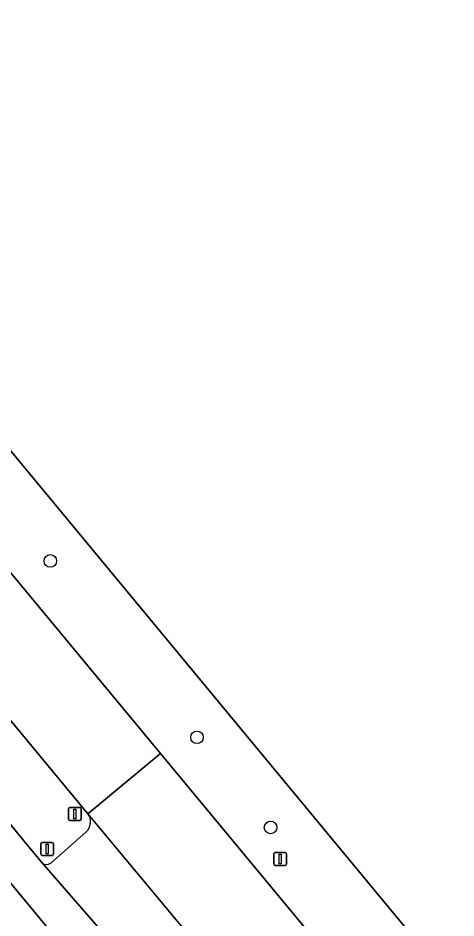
# Model space of a CAD drawing. Extents: x 156141 to 158132, y 385651 to 388333.
# Drawn here: x 157293.5 to 157327.5, y 386849.5 to 386919.5 of the extents above; entities that cross this region are included whole.
import ezdxf

# ---------------------------------------------------------------- set-up
doc = ezdxf.new("R2010")
doc.units = 0
for name, color, linetype in [('IMGEO_Berm_groen', 7, 'Continuous'), ('IMGEO_Boom', 7, 'Continuous'), ('IMGEO_Erf', 7, 'Continuous'), ('IMGEO_Fietspad_gesloten', 7, 'Continuous'), ('IMGEO_Groenvoorziening', 7, 'Continuous'), ('IMGEO_Hek', 7, 'Continuous'), ('IMGEO_Rijbaan_lokaal_gesloten', 7, 'Continuous'), ('IMGEO_Rijbaan_lokaal_open', 7, 'Continuous'), ('IMGEO_Verkeersbordpaal', 7, 'Continuous')]:
    doc.layers.add(name, color=color, linetype=linetype)

msp = doc.modelspace()

# ---------------------------------------------------------------- linework, layer by layer
at = {"layer": 'IMGEO_Berm_groen'}
for points in [[(157345.88, 386821.789), (157300.587, 386876.543), (157284.844, 386895.533)], [(157286.267, 386884.319), (157287.34, 386883.018), (157304.542, 386862.255), (157341.232, 386817.969), (157348.747, 386808.898), (157378.744, 386772.618), (157394.653, 386753.392), (157395.779, 386754.253), (157400.86, 386748.132), (157399.758, 386747.223), (157404.36, 386741.661), (157404.507, 386741.787), (157405.115, 386741.072)], [(157271.628, 386882.378), (157287.92, 386862.757), (157291.271, 386858.658), (157294.671, 386854.555), (157295.329, 386853.774)], [(157298.899, 386857.58), (157286.349, 386872.725)], [(157296.014, 386853.737), (157298.749, 386856.15)]]:
    msp.add_lwpolyline(points, dxfattribs=at)
for centre, radius, start, end in [((157298.04, 386856.947), 1.067, 311.65867, 36.36503), ((157295.691, 386854.113), 0.496, 223.1601, 310.65629)]:
    msp.add_arc(centre, radius, start, end, dxfattribs=at)
at = {"layer": 'IMGEO_Boom'}
for centre in [(157295.977, 386877.255), (157307.392, 386863.52), (157313.114, 386856.507)]:
    msp.add_circle(centre, 0.489, dxfattribs=at)
at = {"layer": 'IMGEO_Erf'}
msp.add_lwpolyline([(157471.255, 387105.248), (157329.827, 386988.111), (157257.772, 386928.303), (157274.585, 386907.978), (157277.321, 386904.607), (157284.844, 386895.533), (157300.587, 386876.543), (157345.88, 386821.789), (157383.128, 386776.761), (157405.264, 386750), (157412.601, 386741.13), (157412.852, 386741.41), (157420.467, 386732.254)], dxfattribs=at)
at = {"layer": 'IMGEO_Fietspad_gesloten'}
for points in [[(157164.67, 387007.384), (157170.76, 387000), (157242.501, 386913.018), (157260.151, 386891.618), (157276.215, 386872.22), (157291.723, 386853.572), (157295.688, 386848.805), (157300.185, 386843.649), (157300.296, 386843.522), (157300.516, 386843.268), (157300.606, 386843.163), (157300.771, 386842.972), (157305.026, 386838.048), (157305.207, 386837.839), (157306.254, 386836.693), (157307.173, 386835.584), (157317.744, 386823.128), (157324.427, 386815.039), (157329.795, 386808.571), (157345.284, 386789.91), (157378.223, 386750), (157413.308, 386707.49), (157450.572, 386662.298)], [(157427.18, 386695.379), (157410.042, 386716.143), (157407.56, 386719.122), (157406.885, 386719.889), (157404.446, 386722.874), (157389.02, 386741.599), (157388.041, 386742.788), (157382.099, 386750), (157347.614, 386791.858), (157332.141, 386810.499), (157326.824, 386816.905), (157320.167, 386824.849), (157310.45, 386836.403), (157309.797, 386837.156), (157295.329, 386853.774), (157294.671, 386854.555), (157291.271, 386858.658), (157287.92, 386862.757), (157271.628, 386882.378), (157267.939, 386886.841), (157265.439, 386889.847), (157261.8, 386894.257), (157261.703, 386894.374), (157255.954, 386901.352)]]:
    msp.add_lwpolyline(points, dxfattribs=at)
at = {"layer": 'IMGEO_Groenvoorziening'}
msp.add_lwpolyline([(157295.688, 386848.805), (157291.723, 386853.572), (157288.716, 386853.161), (157284.192, 386849.459)], dxfattribs=at)
at = {"layer": 'IMGEO_Hek'}
for points in [[(157284.844, 386895.533), (157300.587, 386876.543)], [(157300.587, 386876.543), (157345.88, 386821.789)]]:
    msp.add_lwpolyline(points, dxfattribs=at)
at = {"layer": 'IMGEO_Rijbaan_lokaal_gesloten'}
for points in [[(157195.983, 386982.099), (157257.986, 386906.969), (157259.115, 386905.601), (157267.013, 386896.031), (157268.159, 386894.645), (157273.284, 386888.521), (157274.432, 386887.106), (157286.349, 386872.725), (157298.899, 386857.58), (157304.542, 386862.255), (157287.34, 386883.018), (157286.267, 386884.319), (157267.072, 386907.598), (157266.22, 386908.566), (157266.123, 386908.683), (157260.189, 386915.832), (157244.022, 386935.339), (157241.867, 386937.946), (157219.963, 386964.438)], [(157426.465, 386715.016), (157411.846, 386732.615), (157404.36, 386741.661), (157399.758, 386747.223), (157397.46, 386750), (157394.653, 386753.392), (157378.744, 386772.618), (157348.747, 386808.898), (157341.232, 386817.969), (157304.542, 386862.255), (157298.899, 386857.58), (157313.812, 386839.665), (157314.448, 386838.877), (157335.575, 386813.321), (157387.922, 386750), (157391.476, 386745.701), (157392.449, 386744.524), (157409.092, 386724.392), (157410.06, 386723.219), (157411.359, 386721.687), (157412.339, 386720.535), (157417.313, 386714.46), (157422.419, 386708.292)]]:
    msp.add_lwpolyline(points, dxfattribs=at)
at = {"layer": 'IMGEO_Rijbaan_lokaal_open'}
for points in [[(157313.812, 386839.665), (157298.899, 386857.58)], [(157298.749, 386856.15), (157296.014, 386853.737)], [(157295.329, 386853.774), (157309.797, 386837.156)]]:
    msp.add_lwpolyline(points, dxfattribs=at)
for centre, radius, start, end in [((157298.04, 386856.947), 1.067, 311.65867, 36.36503), ((157295.691, 386854.113), 0.496, 223.1601, 310.65629)]:
    msp.add_arc(centre, radius, start, end, dxfattribs=at)
at = {"layer": 'IMGEO_Verkeersbordpaal'}
for p, q in [((157297.399, 386857.153), (157297.399, 386857.953)), ((157297.399, 386857.953), (157297.399, 386857.153)), ((157297.499, 386858.053), (157298.289, 386858.053)), ((157298.289, 386858.053), (157297.499, 386858.053)), ((157298.389, 386857.953), (157298.389, 386857.153)), ((157298.389, 386857.153), (157298.389, 386857.953)), ((157298.289, 386857.053), (157297.499, 386857.053)), ((157297.499, 386857.053), (157298.289, 386857.053)), ((157295.229, 386854.434), (157295.229, 386855.234)), ((157295.229, 386855.234), (157295.229, 386854.434)), ((157295.329, 386855.334), (157296.119, 386855.334)), ((157296.119, 386855.334), (157295.329, 386855.334)), ((157296.219, 386855.234), (157296.219, 386854.434)), ((157296.219, 386854.434), (157296.219, 386855.234)), ((157296.119, 386854.334), (157295.329, 386854.334)), ((157295.329, 386854.334), (157296.119, 386854.334)), ((157313.366, 386853.657), (157313.366, 386854.457)), ((157313.366, 386854.457), (157313.366, 386853.657)), ((157313.466, 386854.557), (157314.256, 386854.557)), ((157314.256, 386854.557), (157313.466, 386854.557)), ((157314.356, 386854.457), (157314.356, 386853.657)), ((157314.356, 386853.657), (157314.356, 386854.457)), ((157314.256, 386853.557), (157313.466, 386853.557)), ((157313.466, 386853.557), (157314.256, 386853.557))]:
    msp.add_line(p, q, dxfattribs=at)
for points in [[(157297.819, 386857.928), (157297.969, 386857.928), (157297.969, 386857.178), (157297.819, 386857.178), (157297.819, 386857.928)], [(157295.649, 386855.209), (157295.799, 386855.209), (157295.799, 386854.459), (157295.649, 386854.459), (157295.649, 386855.209)], [(157313.786, 386854.432), (157313.936, 386854.432), (157313.936, 386853.682), (157313.786, 386853.682), (157313.786, 386854.432)]]:
    msp.add_lwpolyline(points, dxfattribs=at)
for centre, start, end in [((157297.499, 386857.953), 90, 180), ((157297.499, 386857.953), 90, 180), ((157298.289, 386857.953), 0, 90), ((157298.289, 386857.953), 360, 90), ((157297.499, 386857.153), 180, 270), ((157297.499, 386857.153), 180, 270), ((157298.289, 386857.153), 270, 0), ((157298.289, 386857.153), 270, 0), ((157295.329, 386855.234), 90, 180), ((157295.329, 386855.234), 90, 180), ((157296.119, 386855.234), 0, 90), ((157296.119, 386855.234), 360, 90), ((157295.329, 386854.434), 180, 270), ((157295.329, 386854.434), 180, 270), ((157296.119, 386854.434), 270, 0), ((157296.119, 386854.434), 270, 0), ((157313.466, 386854.457), 90, 180), ((157313.466, 386854.457), 90, 180), ((157314.256, 386854.457), 0, 90), ((157314.256, 386854.457), 360, 90), ((157313.466, 386853.657), 180, 270), ((157313.466, 386853.657), 180, 270), ((157314.256, 386853.657), 270, 0), ((157314.256, 386853.657), 270, 0)]:
    msp.add_arc(centre, 0.1, start, end, dxfattribs=at)

doc.saveas('drawing.dxf')
